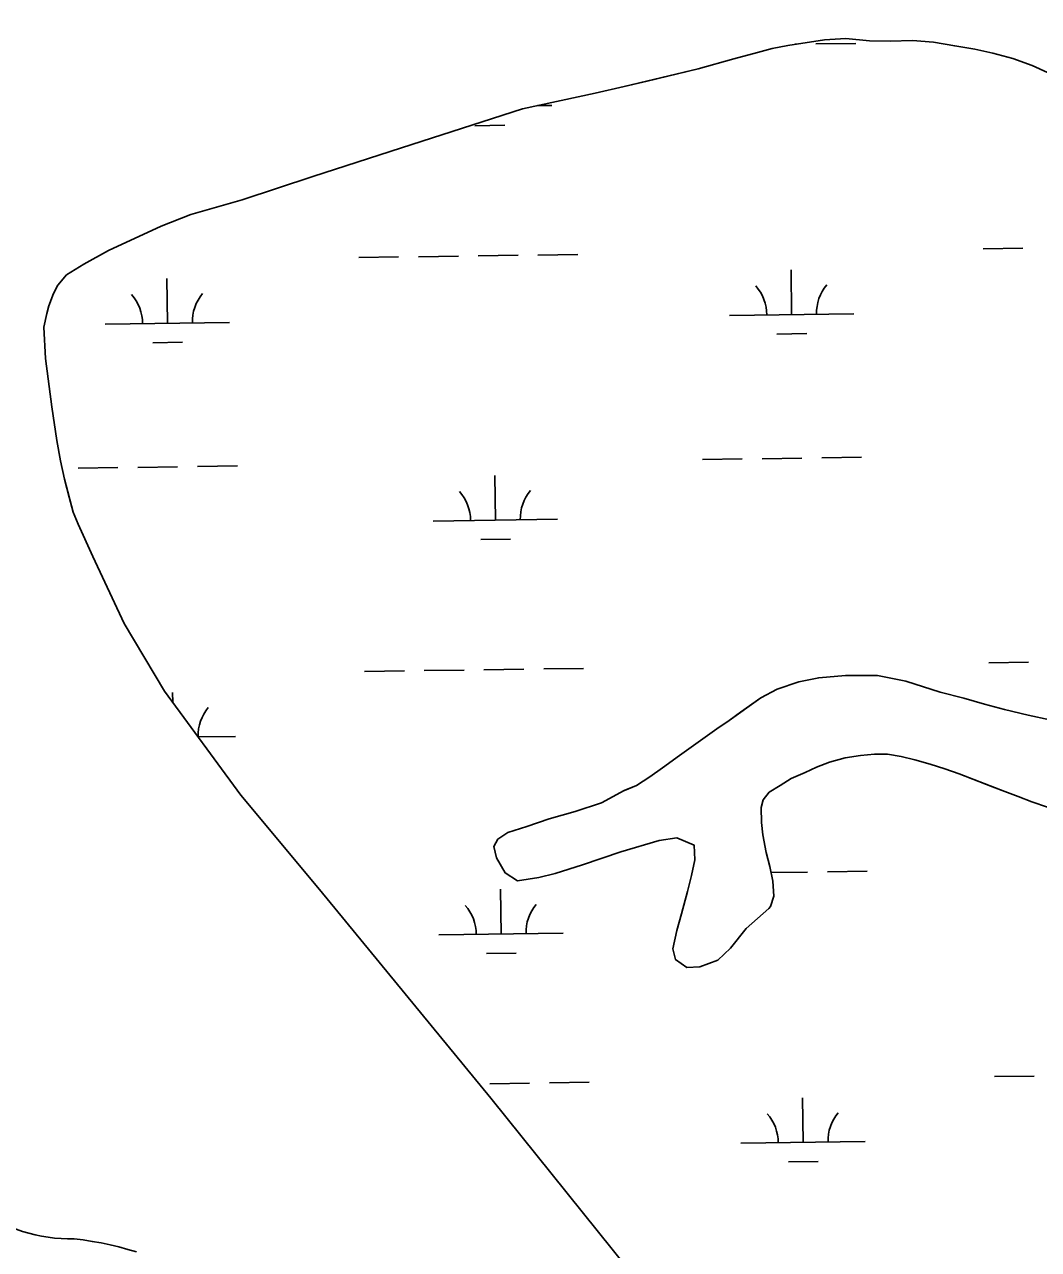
# Model space of a CAD drawing. Extents: x 3767014 to 3805179, y 361544 to 387384.
# Drawn here: x 3797535 to 3798351, y 376289 to 377273 of the extents above; entities that cross this region are included whole.
import ezdxf

# ---------------------------------------------------------------- set-up
doc = ezdxf.new("R2010")
doc.units = 0
for name, color, linetype in [('V-RIVR-EDGE', 7, 'Continuous'), ('V-TOPO-SHOR', 7, 'Continuous'), ('V-WETL-SWMP', 7, 'Continuous')]:
    doc.layers.add(name, color=color, linetype=linetype)

msp = doc.modelspace()

# ---------------------------------------------------------------- linework, layer by layer
at = {"layer": 'V-RIVR-EDGE'}
msp.add_spline([(3790762.542, 377273.208), (3790789.189, 377260.934), (3790814.033, 377250.925), (3790855.143, 377236.354), (3790875.912, 377224.094), (3790905.251, 377203.222), (3790921.941, 377186.903), (3790937.296, 377179.631), (3790948.146, 377178.7), (3790961.71, 377178.666), (3790990.193, 377177.239), (3790999.681, 377174.503), (3791008.704, 377166.342), (3791022.698, 377156.812), (3791057.909, 377133.665), (3791099.903, 377110.953), (3791137.38, 377089.609), (3791158.603, 377078.252), (3791187.494, 377059.19), (3791203.762, 377055.08), (3791225.012, 377054.576), (3791227.732, 377057.282), (3791228.194, 377061.35), (3791228.736, 377097.522), (3791231.021, 377107.463), (3791237.36, 377111.065), (3791250.023, 377111.938), (3791262.219, 377106.934), (3791267.154, 377091.549), (3791274.321, 377063.949), (3791285.553, 377034.983), (3791300.875, 377014.146), (3791317.561, 376996.471), (3791350.925, 376957.955), (3791384.299, 376923.056), (3791405.513, 376908.082), (3791430.803, 376895.359), (3791478.257, 376886.199), (3791509.89, 376878.886), (3791546.481, 376865.231), (3791578.989, 376846.159), (3791596.579, 376828.03), (3791619.588, 376807.626), (3791652.547, 376787.649), (3791693.204, 376772.627), (3791725.727, 376759.434), (3791765.925, 376741.701), (3791794.392, 376733.944), (3791825.569, 376725.275), (3791848.155, 376716.176), (3791861.679, 376699.865), (3791885.596, 376680.815), (3791913.138, 376664.47), (3791953.324, 376641.762), (3791977.262, 376631.303), (3791995.328, 376623.12), (3792017.447, 376608.144), (3792043.184, 376593.611), (3792096.924, 376566.349), (3792122.65, 376547.295), (3792146.56, 376525.532), (3792159.63, 376508.317), (3792177.677, 376492.447), (3792221.48, 376469.279), (3792246.782, 376461.982), (3792271.635, 376455.59), (3792291.507, 376446.046), (3792316.332, 376428.35), (3792353.789, 376399.319), (3792379.944, 376370.768), (3792397.088, 376355.353), (3792424.629, 376339.007), (3792443.608, 376334.438), (3792459.432, 376333.495), (3792476.156, 376331.193), (3792509.14, 376321.616), (3792543.012, 376305.707), (3792563.322, 376290.735), (3792588.143, 376271.231), (3792613.868, 376251.724), (3792659.02, 376225.84), (3792684.298, 376208.595), (3792708.68, 376194.518), (3792727.205, 376189.046), (3792745.736, 376186.287), (3792765.171, 376183.074), (3792785.5, 376175.789), (3792806.714, 376160.364), (3792841.011, 376133.149), (3792873.981, 376118.147), (3792902.449, 376110.842), (3792930.906, 376099.015), (3792949.42, 376089.022), (3792967.046, 376085.813), (3792982.419, 376085.775), (3792999.609, 376088.898), (3793006.389, 376087.977), (3793010.902, 376084.348), (3793021.731, 376075.278), (3793040.691, 376063.023), (3793068.247, 376052.555), (3793106.19, 376037.088), (3793135.551, 376025.259), (3793150.46, 376020.249), (3793193.815, 375998.89), (3793237.157, 375972.558), (3793264.687, 375951.69), (3793280.024, 375937.183), (3793282.704, 375923.612), (3793281.328, 375915.929), (3793274.063, 375903.286), (3793270.861, 375888.373), (3793269.462, 375871.194), (3793275.764, 375859.875), (3793296.502, 375834.955), (3793324.014, 375806.853), (3793344.792, 375798.21), (3793360.598, 375790.484), (3793365.997, 375779.619), (3793376.359, 375764.22), (3793393.511, 375751.97), (3793417.014, 375748.294), (3793431.475, 375745.093), (3793455.413, 375734.634), (3793486.095, 375708.333), (3793528.974, 375677.481), (3793575.919, 375645.261), (3793615.198, 375621.652), (3793685.181, 375580.332), (3793725.818, 375557.172), (3793779.106, 375530.363), (3793837.801, 375495.401), (3793890.625, 375463.619), (3793923.112, 375435.957), (3793962.365, 375401.948), (3794014.707, 375357.96), (3794053.521, 375328.925), (3794086.459, 375300.81), (3794118.954, 375276.313), (3794169.507, 375240.468), (3794189.815, 375224.592), (3794258.884, 375179.657), (3794318.934, 375144.24), (3794367.245, 375116.087), (3794412.842, 375087.488), (3794441.723, 375064.357), (3794476.019, 375036.69), (3794544.609, 374980.905), (3794573.475, 374951.443), (3794605.06, 374924.688), (3794631.234, 374904.276), (3794678.17, 374868.439), (3794737.294, 374824.434), (3794790.555, 374786.321), (3794828.921, 374759.096), (3794850.59, 374745.026), (3794891.647, 374708.752), (3794930.464, 374681.074), (3794978.338, 374658.8), (3795008.139, 374641.996), (3795039.75, 374626.093), (3795084.002, 374602.019), (3795106.571, 374586.137), (3795138.639, 374572.041), (3795167.551, 374561.118), (3795192.381, 374545.683), (3795210.877, 374528.455), (3795217.169, 374513.066), (3795208.541, 374498.166), (3795201.279, 374486.88), (3795200.341, 374473.318), (3795203.484, 374464.267), (3795208.893, 374457.471), (3795232.37, 374443.396), (3795243.189, 374429.805), (3795253.556, 374416.666), (3795258.978, 374415.297), (3795274.353, 374415.711), (3795280.677, 374413.434), (3795282.476, 374409.36), (3795292.858, 374402.1), (3795305.49, 374390.765), (3795322.163, 374367.664), (3795339.297, 374348.178), (3795366.811, 374320.981), (3795397.053, 374299.655), (3795427.294, 374277.876), (3795452.567, 374258.371), (3795471.97, 374242.497), (3795494.973, 374219.38), (3795569.392, 374143.686), (3795598.262, 374116.033), (3795626.7, 374096.519), (3795645.196, 374079.292), (3795673.158, 374050.284), (3795719.618, 374004.954), (3795740.817, 373983.65), (3795781.421, 373947.377), (3795816.146, 373910.214), (3795843.664, 373884.373), (3795866.211, 373859.9), (3795883.346, 373840.867), (3795907.263, 373821.817), (3795923.97, 373812.281), (3795953.306, 373790.505), (3795990.747, 373754.691), (3796043.983, 373706.631), (3796081.869, 373668.104), (3796112.993, 373637.732), (3796157.192, 373592.407), (3796177.488, 373571.557), (3796203.198, 373546.173), (3796215.811, 373527.151), (3796242.895, 373508.546), (3796261.389, 373490.414), (3796279.422, 373469.118), (3796294.289, 373446.925), (3796330.377, 373412.924), (3796359.701, 373386.174), (3796378.193, 373367.138), (3796386.769, 373361.238), (3796398.523, 373360.305), (3796405.757, 373359.835), (3796408.459, 373355.759), (3796411.588, 373340.83), (3796417.444, 373332.224), (3796440.448, 373309.559), (3796492.759, 373252.91), (3796510.793, 373231.614), (3796536.052, 373206.683), (3796552.735, 373187.651), (3796573.927, 373163.634), (3796595.575, 373141.425), (3796655.092, 373073.454), (3796671.332, 373058.04), (3796672.217, 373050.351), (3796678.525, 373041.293), (3796696.576, 373026.779), (3796724.534, 372996.415), (3796738.956, 372977.389), (3796761.512, 372956.081), (3796821.957, 372898.056), (3796855.785, 372864.06), (3796879.236, 372839.133), (3796899.53, 372817.832), (3796932.473, 372791.525), (3796984.795, 372739.397), (3797032.156, 372692.708), (3797082.224, 372643.751), (3797113.799, 372612.926), (3797149.42, 372572.596), (3797163.391, 372554.023), (3797170.574, 372533.206), (3797177.792, 372526.405), (3797191.768, 372510.093), (3797197.63, 372503.296), (3797214.311, 372483.812), (3797223.314, 372467.512), (3797231.875, 372455.283), (3797254.426, 372432.167), (3797286.87, 372387.323), (3797326.105, 372345.627), (3797356.318, 372312.545), (3797386.54, 372283.08), (3797408.64, 372260.417), (3797430.271, 372231.426), (3797507.377, 372144.873), (3797533.964, 372108.634), (3797544.773, 372090.973), (3797557.406, 372080.09), (3797579.505, 372056.975), (3797593.474, 372037.498), (3797606.094, 372021.189), (3797619.175, 372008.496), (3797635.886, 372000.768), (3797653.044, 371991.231), (3797663.416, 371979.901), (3797667.466, 371972.204), (3797666.532, 371959.998), (3797666.97, 371954.571), (3797680.498, 371939.617), (3797700.343, 371919.22), (3797717.924, 371897.925), (3797747.233, 371864.845), (3797772.933, 371835.391), (3797788.259, 371816.363), (3797818.904, 371775.141), (3797848.638, 371731.208), (3797866.676, 371711.72), (3797882.441, 371687.265), (3797901.362, 371658.732), (3797910.79, 371631.579), (3797925.65, 371607.126), (3797939.193, 371598.049), (3797959.028, 371574.036), (3797986.075, 371540.509), (3798011.761, 371505.177), (3798035.187, 371470.303), (3798048.702, 371450.374), (3798065.378, 371428.63), (3798132.967, 371333.509), (3798165.406, 371286.404), (3798203.264, 371236.573), (3798234.358, 371193.993), (3798241.553, 371178.15), (3798255.972, 371157.767), (3798272.66, 371140.996), (3798285.264, 371117.905), (3798298.799, 371106.115), (3798313.19, 371074.428), (3798329.358, 371030.077), (3798346.005, 370996.576), (3798361.763, 370969.407), (3798372.581, 370955.364), (3798391.049, 370926.832), (3798405.905, 370900.57), (3798412.644, 370882.919), (3798420.297, 370869.336), (3798430.674, 370860.267), (3798438.337, 370850.752), (3798450.956, 370833.991), (3798482.926, 370780.105), (3798511.325, 370744.767), (3798527.084, 370718.05), (3798541.04, 370693.147), (3798558.151, 370664.619), (3798569.41, 370646.505), (3798587.892, 370623.399), (3798599.139, 370600.311), (3798618.504, 370569.064), (3798634.283, 370550.034), (3798642.843, 370537.805), (3798646.885, 370526.491), (3798655.888, 370510.191), (3798669.86, 370492.07), (3798683.353, 370463.099), (3798689.67, 370457.657), (3798698.233, 370446.332), (3798705.893, 370435.461), (3798715.34, 370415.995), (3798728.865, 370400.136), (3798774.369, 370333.556), (3798793.275, 370299.597), (3798811.732, 370266.544), (3798830.192, 370234.847)], degree=3, dxfattribs=at)
at = {"layer": 'V-TOPO-SHOR'}
for points in [[(3798017.31, 377223.265), (3798035.853, 377227.687), (3798076.991, 377237.476), (3798105.608, 377245.637), (3798124.66, 377250.688), (3798136.326, 377253.952), (3798149.001, 377256.439), (3798178.396, 377260.942), (3798195.58, 377262.03), (3798214.787, 377260.082), (3798231.273, 377259.769), (3798249.314, 377260.309), (3798266.032, 377258.906), (3798283.216, 377255.949), (3798299.467, 377253.381), (3798313.93, 377250.268), (3798329.872, 377245.988), (3798345.498, 377240.153), (3798357.864, 377234.707)], [(3797568.993, 377071.953), (3797583.065, 377080.563), (3797602.873, 377091.521), (3797645.092, 377111.098), (3797669.07, 377120.496), (3797710.292, 377132.33), (3797767.184, 377151.13), (3797838.299, 377174), (3797935.595, 377205.448), (3797993.983, 377217.963), (3798017.31, 377223.265)], [(3797568.993, 377071.953), (3797561.96, 377063.605), (3797558.575, 377057.086), (3797554.929, 377047.178), (3797553.108, 377040.921), (3797550.768, 377029.971)], [(3797550.768, 377029.971), (3797552.087, 377004.684), (3797557.321, 376965.846), (3797561.245, 376938.997), (3797564.123, 376922.576), (3797567.52, 376907.717), (3797571.178, 376893.381), (3797574.313, 376881.392), (3797578.489, 376871.748), (3797590.235, 376845.686), (3797615.292, 376791.737), (3797647.906, 376737.533), (3797709.215, 376653.886), (3797772.343, 376577.924)], [(3798359.64, 376714.409), (3798342.143, 376718.22), (3798323.326, 376722.736), (3798307.229, 376727.014), (3798290.513, 376731.915), (3798271.541, 376736.74), (3798243.936, 376745.377), (3798221.076, 376750.124), (3798195.337, 376750.05), (3798173.796, 376748.266), (3798157.854, 376745.004), (3798140.356, 376739.018), (3798127.37, 376732.099), (3798111.039, 376720.438), (3798101.862, 376713.987), (3798091.907, 376707.3), (3798061.887, 376685.765), (3798048.278, 376675.814), (3798038.011, 376668.663), (3798027.436, 376661.589), (3798017.714, 376657.702), (3798017.409, 376657.585)], [(3798357.884, 376644.353), (3798345.15, 376648.471), (3798334.124, 376652.821), (3798323.406, 376656.86), (3798313.623, 376660.667), (3798286.755, 376671.077), (3798275.264, 376674.962), (3798263.306, 376678.847), (3798251.036, 376682.19), (3798240.01, 376684.909), (3798229.061, 376686.931), (3798218.733, 376686.933), (3798207.395, 376685.847), (3798195.204, 376683.908), (3798182.623, 376680.414), (3798171.983, 376676.455), (3798162.819, 376672.032), (3798151.712, 376667.141), (3798142.703, 376661.708), (3798134.083, 376656.194), (3798129.035, 376650.216), (3798127.48, 376644.005), (3798127.712, 376631.813), (3798128.953, 376622.105), (3798131.591, 376607.661), (3798134.54, 376596.557), (3798137.022, 376584.674), (3798137.718, 376572.794), (3798134.999, 376564.485), (3798133.645, 376562.672)], [(3798133.645, 376562.672), (3798115.573, 376546.733), (3798102.816, 376530.791), (3798092.718, 376521.229), (3798078.369, 376515.917), (3798067.74, 376515.386), (3798058.706, 376521.766), (3798056.583, 376530.269), (3798059.773, 376545.148), (3798063.497, 376558.433), (3798068.283, 376576.501), (3798071.474, 376589.253), (3798074.132, 376602.006), (3798073.604, 376613.698), (3798059.788, 376619.545), (3798045.437, 376617.424), (3798014.615, 376608.394), (3797983.791, 376597.771), (3797962.002, 376590.867), (3797948.717, 376587.681), (3797931.71, 376585.026), (3797921.613, 376591.406), (3797914.707, 376603.628), (3797912.584, 376612.662), (3797915.772, 376618.507), (3797923.745, 376623.822), (3797939.156, 376628.602), (3797957.226, 376634.975), (3797977.954, 376640.818), (3797999.21, 376647.722), (3798017.409, 376657.585)], [(3798137.679, 376119.297), (3798032.973, 376257.664), (3797910.142, 376410.279), (3797772.343, 376577.924)], [(3797496.426, 376331.199), (3797497.778, 376328.045), (3797499.314, 376324.977), (3797501.03, 376322.006), (3797502.916, 376319.141), (3797504.97, 376316.392), (3797509.519, 376313.732), (3797514.17, 376311.258), (3797518.915, 376308.974), (3797523.752, 376306.885), (3797528.67, 376304.995), (3797533.661, 376303.308), (3797538.713, 376301.821), (3797543.825, 376300.543), (3797548.984, 376299.474)], [(3797548.984, 376299.474), (3797554.182, 376298.614), (3797559.408, 376297.964), (3797564.659, 376297.53), (3797569.923, 376297.309), (3797575.19, 376297.301), (3797582.46, 376296.402), (3797589.702, 376295.3), (3797596.911, 376293.993), (3797604.079, 376292.486), (3797611.204, 376290.776), (3797618.276, 376288.865), (3797625.292, 376286.76)]]:
    msp.add_lwpolyline(points, dxfattribs=at)
at = {"layer": 'V-WETL-SWMP'}
for p, q in [((3798154.92, 377257.345), (3798155.635, 377257.355)), ((3798171.633, 377257.577), (3798203.63, 377258.022)), ((3797947.649, 377208.032), (3797959.235, 377208.192)), ((3797897.455, 377191.902), (3797921.453, 377192.235)), ((3798305.933, 377092.926), (3798337.93, 377093.37)), ((3797804.073, 377085.954), (3797836.07, 377086.399)), ((3797852.069, 377086.621), (3797884.066, 377087.066)), ((3797900.064, 377087.288), (3797932.061, 377087.732)), ((3797948.06, 377087.955), (3797980.056, 377088.399)), ((3798152.061, 377040.042), (3798151.561, 377076.038)), ((3797650.201, 377033.07), (3797649.701, 377069.067)), ((3797600.206, 377032.376), (3797700.196, 377033.765)), ((3798102.066, 377039.347), (3798202.056, 377040.736)), ((3798140.276, 377024.445), (3798164.274, 377024.779)), ((3797638.417, 377017.474), (3797662.414, 377017.807)), ((3798080.263, 376923.601), (3798112.26, 376924.046)), ((3798128.259, 376924.268), (3798160.255, 376924.712)), ((3798176.254, 376924.934), (3798208.251, 376925.379)), ((3797578.404, 376916.63), (3797610.4, 376917.074)), ((3797626.399, 376917.296), (3797658.396, 376917.741)), ((3797674.394, 376917.963), (3797706.391, 376918.408)), ((3797913.86, 376874.855), (3797913.36, 376910.852)), ((3797863.865, 376874.161), (3797963.855, 376875.55)), ((3797902.076, 376859.259), (3797926.073, 376859.592)), ((3798310.554, 376760.283), (3798342.551, 376760.727)), ((3797808.694, 376753.312), (3797840.691, 376753.756)), ((3797856.69, 376753.978), (3797888.687, 376754.423)), ((3797904.685, 376754.645), (3797936.682, 376755.089)), ((3797952.68, 376755.312), (3797984.677, 376755.756)), ((3797654.43, 376728.633), (3797654.322, 376736.424)), ((3797674.899, 376700.706), (3797704.817, 376701.122)), ((3798135.562, 376591.662), (3798164.876, 376592.069)), ((3798180.875, 376592.292), (3798212.872, 376592.736)), ((3797918.481, 376542.212), (3797917.981, 376578.209)), ((3797868.486, 376541.518), (3797968.476, 376542.907)), ((3797906.696, 376526.616), (3797930.694, 376526.949)), ((3797909.306, 376422.002), (3797941.303, 376422.447)), ((3797957.301, 376422.669), (3797989.298, 376423.113)), ((3798315.175, 376427.64), (3798347.172, 376428.085)), ((3798161.302, 376374.756), (3798160.802, 376410.752)), ((3798111.307, 376374.061), (3798211.298, 376375.45)), ((3798149.518, 376359.16), (3798173.516, 376359.493)), ((3797538.714, 376301.821), (3797533.66, 376303.307)), ((3797543.825, 376300.543), (3797538.714, 376301.821)), ((3797548.983, 376299.473), (3797543.825, 376300.543)), ((3797554.181, 376298.613), (3797548.983, 376299.473)), ((3797559.409, 376297.965), (3797554.181, 376298.613)), ((3797564.659, 376297.53), (3797559.409, 376297.965)), ((3797569.922, 376297.308), (3797564.659, 376297.53)), ((3797575.19, 376297.3), (3797569.922, 376297.308)), ((3797582.461, 376296.402), (3797575.19, 376297.3)), ((3797589.703, 376295.299), (3797582.461, 376296.402)), ((3797596.911, 376293.993), (3797589.703, 376295.299)), ((3797604.08, 376292.485), (3797596.911, 376293.993)), ((3797611.204, 376290.776), (3797604.08, 376292.485)), ((3797618.276, 376288.866), (3797611.204, 376290.776)), ((3797625.293, 376286.759), (3797618.276, 376288.866))]:
    msp.add_line(p, q, dxfattribs=at)
for points in [[(3797550.768, 377029.971), (3797553.108, 377040.922), (3797554.93, 377047.179), (3797558.574, 377057.087), (3797561.959, 377063.606), (3797568.993, 377071.952), (3797583.065, 377080.563), (3797602.872, 377091.522), (3797645.092, 377111.098), (3797669.07, 377120.496), (3797710.292, 377132.329), (3797767.183, 377151.131), (3797838.298, 377174), (3797935.596, 377205.448), (3797993.984, 377217.963), (3798017.311, 377223.265), (3798076.99, 377237.477), (3798105.608, 377245.637), (3798124.66, 377250.688), (3798136.325, 377253.952), (3798149, 377256.438), (3798178.395, 377260.943), (3798195.58, 377262.029), (3798214.787, 377260.082), (3798231.272, 377259.768), (3798249.313, 377260.309), (3798266.031, 377258.907), (3798283.216, 377255.949), (3798299.467, 377253.38), (3798313.93, 377250.267), (3798329.871, 377245.987), (3798345.499, 377240.152), (3798357.863, 377234.707)], [(3798032.974, 376257.664), (3797910.142, 376410.279), (3797772.342, 376577.924), (3797709.215, 376653.886), (3797647.907, 376737.533), (3797615.291, 376791.738), (3797590.235, 376845.686), (3797578.489, 376871.748), (3797574.313, 376881.392), (3797567.52, 376907.717), (3797564.123, 376922.575), (3797561.246, 376938.996), (3797557.321, 376965.845), (3797552.086, 377004.685), (3797550.768, 377029.971)], [(3798359.639, 376714.408), (3798342.144, 376718.221), (3798323.326, 376722.735), (3798307.23, 376727.014), (3798290.513, 376731.916), (3798271.54, 376736.741), (3798243.936, 376745.377), (3798221.075, 376750.124), (3798195.336, 376750.051), (3798173.796, 376748.266), (3798157.855, 376745.003), (3798140.357, 376739.018), (3798127.37, 376732.1), (3798101.861, 376713.986), (3798091.907, 376707.3), (3798061.887, 376685.766), (3798048.277, 376675.815), (3798038.012, 376668.662), (3798027.435, 376661.588), (3798017.409, 376657.585), (3797999.211, 376647.722), (3797977.953, 376640.817), (3797957.226, 376634.975), (3797939.157, 376628.601)], [(3797939.157, 376628.601), (3797923.745, 376623.821), (3797915.773, 376618.508), (3797912.584, 376612.663), (3797914.708, 376603.629), (3797921.614, 376591.405), (3797931.71, 376585.026), (3797948.716, 376587.68), (3797962.002, 376590.867), (3797983.791, 376597.771), (3798014.615, 376608.394), (3798045.438, 376617.423), (3798059.787, 376619.546), (3798073.603, 376613.698), (3798074.132, 376602.007), (3798071.473, 376589.254), (3798068.282, 376576.5), (3798063.496, 376558.433), (3798059.774, 376545.148), (3798056.583, 376530.269), (3798058.707, 376521.766), (3798067.74, 376515.387), (3798078.369, 376515.917), (3798092.718, 376521.229), (3798102.816, 376530.792), (3798115.573, 376546.733), (3798133.644, 376562.672), (3798134.999, 376564.484), (3798137.719, 376572.793), (3798137.022, 376584.674), (3798134.539, 376596.556), (3798131.59, 376607.661), (3798128.952, 376622.105), (3798127.711, 376631.812), (3798127.481, 376644.004), (3798129.035, 376650.216), (3798134.083, 376656.195), (3798142.704, 376661.707), (3798151.713, 376667.141), (3798162.819, 376672.032), (3798171.983, 376676.456), (3798182.622, 376680.415), (3798195.203, 376683.907), (3798207.395, 376685.847), (3798218.733, 376686.932), (3798229.061, 376686.93), (3798240.01, 376684.909), (3798251.037, 376682.189), (3798263.306, 376678.848), (3798275.264, 376674.963), (3798286.756, 376671.078), (3798323.407, 376656.861), (3798334.123, 376652.821), (3798345.149, 376648.471), (3798357.884, 376644.353)]]:
    msp.add_lwpolyline(points, dxfattribs=at)
for centre, start, end in [((3798096.817, 377039.749), 0.024037, 41.567696), ((3798207.292, 377041.284), 140.024034, 181.567693), ((3797594.957, 377032.778), 0.024037, 41.567696), ((3797705.432, 377034.312), 140.024034, 181.567693), ((3797858.616, 376874.562), 0.024037, 41.567696), ((3797969.091, 376876.097), 140.024034, 181.567693), ((3797710.053, 376701.669), 140.024034, 181.384345), ((3797863.237, 376541.92), 0.024037, 41.567696), ((3797973.712, 376543.454), 140.024034, 181.567693), ((3798106.058, 376374.463), 0.024037, 41.567696), ((3798216.533, 376375.998), 140.024034, 181.567693)]:
    msp.add_arc(centre, 35.246, start, end, dxfattribs=at)

doc.saveas('drawing.dxf')
